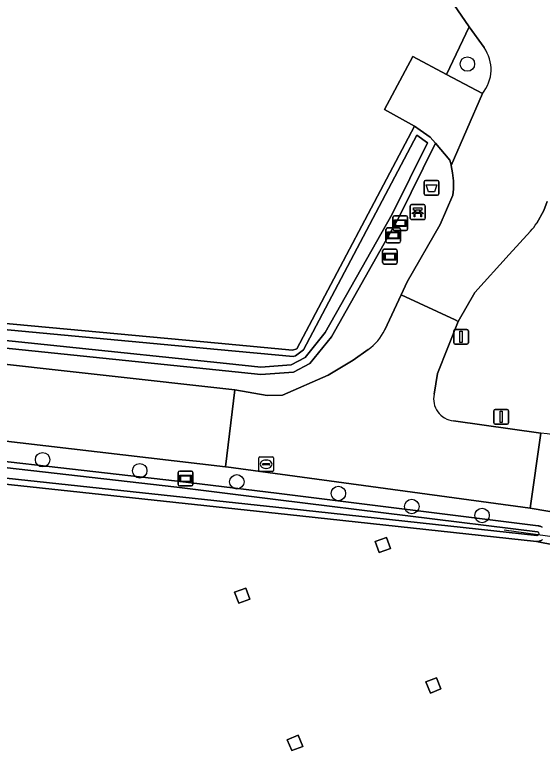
# Model space of a CAD drawing. Extents: x 162879 to 165540, y 384011 to 385181.
# Drawn here: x 164737.5 to 164773.1, y 384581.1 to 384631.6 of the extents above; entities that cross this region are included whole.
import ezdxf

# ---------------------------------------------------------------- set-up
doc = ezdxf.new("R2010")
doc.units = 0
for name, color, linetype in [('IMGEO_Afvalbak', 7, 'Continuous'), ('IMGEO_Bank', 7, 'Continuous'), ('IMGEO_Boom', 7, 'Continuous'), ('IMGEO_Bouwland', 7, 'Continuous'), ('IMGEO_Brandkraan', 7, 'Continuous'), ('IMGEO_Duiker', 7, 'Continuous'), ('IMGEO_Erf', 7, 'Continuous'), ('IMGEO_Groenvoorziening', 7, 'Continuous'), ('IMGEO_Hoogspanningsmast', 7, 'Continuous'), ('IMGEO_Informatiebord', 7, 'Continuous'), ('IMGEO_Lichtmast', 7, 'Continuous'), ('IMGEO_Oever', 7, 'Continuous'), ('IMGEO_Rijbaan_lokaal_gesloten', 7, 'Continuous'), ('IMGEO_Verkeersbordpaal', 7, 'Continuous'), ('IMGEO_Voetpad_open', 7, 'Continuous'), ('IMGEO_Waterloop', 7, 'Continuous'), ('IMGEO_Wegwijzer', 7, 'Continuous')]:
    doc.layers.add(name, color=color, linetype=linetype)

msp = doc.modelspace()

# ---------------------------------------------------------------- linework, layer by layer
at = {"layer": 'IMGEO_Afvalbak'}
for p, q in [((164765.111, 384619.541), (164765.111, 384620.341)), ((164765.111, 384620.341), (164765.111, 384619.541)), ((164765.211, 384620.441), (164766.001, 384620.441)), ((164766.001, 384620.441), (164765.211, 384620.441)), ((164766.101, 384620.341), (164766.101, 384619.541)), ((164766.101, 384619.541), (164766.101, 384620.341)), ((164766.001, 384619.441), (164765.211, 384619.441)), ((164765.211, 384619.441), (164766.001, 384619.441))]:
    msp.add_line(p, q, dxfattribs=at)
msp.add_lwpolyline([(164765.254, 384620.155), (164765.958, 384620.155), (164765.809, 384619.685), (164765.403, 384619.685), (164765.254, 384620.155)], dxfattribs=at)
for centre, start, end in [((164765.211, 384620.341), 90, 180), ((164765.211, 384620.341), 90, 180), ((164766.001, 384620.341), 0, 90), ((164766.001, 384620.341), 360, 90), ((164765.211, 384619.541), 180, 270), ((164765.211, 384619.541), 180, 270), ((164766.001, 384619.541), 270, 0), ((164766.001, 384619.541), 270, 0)]:
    msp.add_arc(centre, 0.1, start, end, dxfattribs=at)
at = {"layer": 'IMGEO_Bank'}
for p, q in [((164764.174, 384617.885), (164764.174, 384618.726)), ((164764.174, 384618.726), (164764.174, 384617.885)), ((164764.249, 384618.81), (164765.09, 384618.81)), ((164765.09, 384618.81), (164764.249, 384618.81)), ((164765.174, 384618.735), (164765.174, 384617.894)), ((164765.174, 384617.894), (164765.174, 384618.735)), ((164764.871, 384618.208), (164764.478, 384618.208)), ((164764.483, 384618.316), (164764.483, 384618.422)), ((164764.527, 384618.422), (164764.527, 384618.316)), ((164764.815, 384618.428), (164764.533, 384618.428)), ((164764.533, 384618.31), (164764.815, 384618.31)), ((164764.821, 384618.316), (164764.821, 384618.422)), ((164764.865, 384618.422), (164764.865, 384618.316)), ((164765.099, 384617.81), (164764.258, 384617.81)), ((164764.258, 384617.81), (164765.099, 384617.81))]:
    msp.add_line(p, q, dxfattribs=at)
for points in [[(164764.477, 384618.428), (164764.391, 384618.428), (164764.391, 384618.589), (164764.954, 384618.589), (164764.954, 384618.428), (164764.871, 384618.428)], [(164764.421, 384618.208), (164764.279, 384618.208), (164764.391, 384618.31), (164764.477, 384618.31)], [(164764.471, 384618.201), (164764.471, 384617.994), (164764.428, 384617.994), (164764.428, 384618.201)], [(164764.871, 384618.31), (164764.954, 384618.31), (164765.066, 384618.208), (164764.927, 384618.208)], [(164764.921, 384618.201), (164764.921, 384617.994), (164764.877, 384617.994), (164764.877, 384618.201)]]:
    msp.add_lwpolyline(points, dxfattribs=at)
for centre, radius, start, end in [((164764.252, 384618.732), 0.0779, 92.4484, 184.2845), ((164764.252, 384618.732), 0.0779, 92.4484, 184.2845), ((164765.096, 384618.732), 0.0779, 2.4484, 94.2845), ((164765.096, 384618.732), 0.0779, 2.4484, 94.2845), ((164764.421, 384618.201), 0.00671, 2.8957, 87.1043), ((164764.478, 384618.201), 0.00671, 92.8957, 177.1043), ((164764.476, 384618.421), 0.00671, 2.8957, 87.1043), ((164764.476, 384618.317), 0.00671, 272.8957, 357.1043), ((164764.533, 384618.421), 0.00671, 92.8957, 177.1043), ((164764.533, 384618.317), 0.00671, 182.8957, 267.1043), ((164764.815, 384618.421), 0.00671, 2.8957, 87.1043), ((164764.815, 384618.317), 0.00671, 272.8957, 357.1043), ((164764.872, 384618.421), 0.00671, 92.8957, 177.1043), ((164764.872, 384618.317), 0.00671, 182.8957, 267.1043), ((164764.87, 384618.201), 0.00671, 2.8957, 87.1043), ((164764.927, 384618.201), 0.00671, 92.8957, 177.1043), ((164764.252, 384617.888), 0.0779, 182.4484, 274.2845), ((164764.252, 384617.888), 0.0779, 182.4484, 274.2845), ((164765.096, 384617.888), 0.0779, 272.4484, 4.2845), ((164765.096, 384617.888), 0.0779, 272.4484, 4.2845)]:
    msp.add_arc(centre, radius, start, end, dxfattribs=at)
at = {"layer": 'IMGEO_Boom'}
for centre in [(164768.031, 384628.312), (164739.346, 384601.58), (164745.904, 384600.831), (164752.461, 384600.082), (164759.317, 384599.298), (164764.273, 384598.416), (164769.018, 384597.811)]:
    msp.add_circle(centre, 0.489, dxfattribs=at)
at = {"layer": 'IMGEO_Bouwland'}
msp.add_lwpolyline([(164776.698, 384595.272), (164772.694, 384596.059), (164755.886, 384597.87), (164710.013, 384602.814), (164708.479, 384603.189), (164705.054, 384532.548), (164706.641, 384530.034), (164706.112, 384512.043), (164706.112, 384491.405), (164707.17, 384478.441), (164716.431, 384430.683), (164697.645, 384427.508), (164702.937, 384393.377), (164705.595, 384383.982), (164757.706, 384389.408), (164760.124, 384379.094), (164767.715, 384340.531), (164767.804, 384340.014), (164769.356, 384340.32), (164807.264, 384347.786)], dxfattribs=at)
for points in [[(164762.077, 384595.299), (164761.806, 384596.052), (164762.559, 384596.323), (164762.83, 384595.57)], [(164752.589, 384591.883), (164752.295, 384592.628), (164753.071, 384592.907), (164753.342, 384592.154)], [(164766.24, 384586.098), (164765.537, 384585.806), (164765.217, 384586.579), (164765.934, 384586.837)], [(164756.174, 384581.924), (164755.868, 384582.663), (164756.606, 384582.969), (164756.927, 384582.195)]]:
    msp.add_lwpolyline(points, close=True, dxfattribs=at)
at = {"layer": 'IMGEO_Brandkraan'}
for p, q in [((164753.938, 384600.847), (164753.938, 384601.699)), ((164754.013, 384601.773), (164754.865, 384601.773)), ((164754.426, 384601.553), (164754.451, 384601.553)), ((164754.939, 384601.699), (164754.939, 384600.847)), ((164754.197, 384601.267), (164754.197, 384601.279)), ((164754.635, 384601.23), (164754.237, 384601.23)), ((164754.24, 384601.316), (164754.638, 384601.316)), ((164754.449, 384600.993), (164754.424, 384600.993)), ((164754.681, 384601.279), (164754.681, 384601.267)), ((164754.865, 384600.773), (164754.013, 384600.773))]:
    msp.add_line(p, q, dxfattribs=at)
for points in [[(164753.938, 384600.847), (164753.938, 384601.699)], [(164754.013, 384601.773), (164754.865, 384601.773)], [(164754.939, 384601.699), (164754.939, 384600.847)], [(164754.865, 384600.773), (164754.013, 384600.773)]]:
    msp.add_lwpolyline(points, dxfattribs=at)
for centre, radius, start, end in [((164754.015, 384601.697), 0.0765, 91.552, 178.448), ((164754.015, 384601.697), 0.0765, 91.552, 178.448), ((164754.863, 384601.697), 0.0765, 1.552, 88.448), ((164754.863, 384601.697), 0.0765, 1.552, 88.448), ((164754.237, 384601.276), 0.0403, 85.8775, 175.7526), ((164754.234, 384601.266), 0.0366, 178.938, 274.7102), ((164754.638, 384601.273), 0.043, 264.8664, 352.4533), ((164754.642, 384601.278), 0.0386, 1.7309, 96.639), ((164754.015, 384600.849), 0.0765, 181.552, 268.448), ((164754.015, 384600.849), 0.0765, 181.552, 268.448), ((164754.863, 384600.849), 0.0765, 271.552, 358.448), ((164754.863, 384600.849), 0.0765, 271.552, 358.448)]:
    msp.add_arc(centre, radius, start, end, dxfattribs=at)
for centre, major_axis, ratio, start_param, end_param in [((164754.425, 384601.273), (-0.387, 0.002), 0.722429, 4.712389, 7.853982), ((164754.45, 384601.273), (-0.39, 0.002), 0.717154, 1.570796, 4.712389)]:
    msp.add_ellipse(centre, major_axis=major_axis, ratio=ratio, start_param=start_param, end_param=end_param, dxfattribs=at)
at = {"layer": 'IMGEO_Duiker'}
msp.add_lwpolyline([(164770.502, 384596.841), (164777.177, 384595.908)], dxfattribs=at)
at = {"layer": 'IMGEO_Erf'}
msp.add_lwpolyline([(164673.996, 384668.59), (164656.8, 384623.486), (164661.945, 384622.55), (164668.677, 384621.324), (164697.029, 384615.614), (164712.586, 384612.903), (164718.166, 384612.718), (164728.362, 384611.573), (164751.204, 384609.446), (164756.214, 384608.979), (164756.523, 384609.071), (164764.457, 384624.117), (164762.441, 384625.246), (164764.336, 384628.811), (164766.62, 384627.6), (164768.156, 384630.831), (164767.357, 384631.963), (164766.991, 384632.482), (164769.378, 384635.675), (164770.372, 384635.494), (164772.097, 384635.181)], dxfattribs=at)
at = {"layer": 'IMGEO_Groenvoorziening'}
for points in [[(164769.153, 384629.419), (164768.156, 384630.831), (164766.62, 384627.6), (164769.041, 384626.317)], [(164657.639, 384621.376), (164642.593, 384624.243), (164642.455, 384623.395), (164648.731, 384622.194), (164691.159, 384614.088), (164702.624, 384612.041), (164716.129, 384610.338), (164752.337, 384606.295), (164754.521, 384605.916), (164755.541, 384605.932), (164758.618, 384607.284), (164760.32, 384608.3), (164761.331, 384609.016)], [(164762.448, 384610.347), (164763.561, 384612.721), (164763.964, 384613.592), (164766.188, 384617.471), (164767.048, 384619.448), (164767.084, 384619.862), (164767.083, 384620.409), (164767.033, 384620.954), (164766.941, 384621.459), (164766.935, 384621.492), (164766.852, 384621.813), (164765.875, 384622.963), (164763.395, 384617.943), (164758.849, 384609.881), (164757.389, 384608.081), (164756.279, 384607.501), (164754.075, 384607.337), (164751.705, 384607.583), (164725.747, 384610.265)], [(164773.424, 384619.019), (164773.181, 384618.405), (164772.71, 384617.557)], [(164792.125, 384594.918), (164772.278, 384598.314), (164751.734, 384601.092), (164751.699, 384601.096), (164708.341, 384606.164), (164697.516, 384607.7), (164686.766, 384609.817), (164640.822, 384618.398)], [(164641.206, 384617.223), (164660.787, 384613.456), (164691.763, 384607.496), (164699.531, 384606.191), (164699.482, 384605.875), (164699.302, 384604.72), (164704.293, 384603.945), (164704.462, 384605.035), (164704.512, 384605.354), (164708.228, 384604.73), (164748.449, 384600.136), (164755.314, 384599.284), (164772.817, 384597.113), (164772.857, 384597.106), (164772.903, 384597.095), (164772.947, 384597.079), (164772.99, 384597.059), (164773.032, 384597.036), (164773.071, 384597.009)], [(164772.288, 384617.018), (164770.844, 384615.432), (164768.537, 384612.873), (164767.408, 384610.923), (164766.004, 384607.409), (164765.788, 384606.01)], [(164767.087, 384604.204), (164772.984, 384603.381)], [(164773.091, 384596.181), (164773.054, 384596.152), (164773.014, 384596.127), (164772.972, 384596.105), (164772.928, 384596.087), (164772.882, 384596.073), (164772.836, 384596.063), (164772.789, 384596.058), (164772.741, 384596.056), (164772.694, 384596.059), (164776.698, 384595.272)]]:
    msp.add_lwpolyline(points, dxfattribs=at)
for centre, radius, start, end in [((164767.088, 384627.941), 2.54, 320.2665, 35.5979), ((164769.745, 384619.443), 3.514, 316.3519, 327.5311), ((164759.247, 384611.899), 3.558, 305.8611, 334.1309), ((164767.235, 384605.681), 1.484, 167.1816, 264.271), ((164724.738, 384239.888), 366.68, 81.33237, 82.43945)]:
    msp.add_arc(centre, radius, start, end, dxfattribs=at)
at = {"layer": 'IMGEO_Hoogspanningsmast'}
for points in [[(164762.559, 384596.323), (164761.806, 384596.052), (164762.077, 384595.299), (164762.83, 384595.57)], [(164752.295, 384592.628), (164752.589, 384591.883), (164753.342, 384592.154), (164753.071, 384592.907)], [(164766.24, 384586.098), (164765.934, 384586.837), (164765.217, 384586.579), (164765.537, 384585.806)], [(164755.868, 384582.663), (164756.174, 384581.924), (164756.927, 384582.195), (164756.606, 384582.969)]]:
    msp.add_lwpolyline(points, close=True, dxfattribs=at)
at = {"layer": 'IMGEO_Informatiebord'}
for p, q in [((164763.106, 384618.062), (164763.896, 384618.062)), ((164763.896, 384618.062), (164763.106, 384618.062)), ((164763.006, 384617.162), (164763.006, 384617.962)), ((164763.006, 384617.962), (164763.006, 384617.162)), ((164763.996, 384617.962), (164763.996, 384617.162)), ((164763.996, 384617.162), (164763.996, 384617.962)), ((164762.527, 384616.333), (164762.527, 384617.133)), ((164762.527, 384617.133), (164762.527, 384616.333)), ((164762.627, 384617.233), (164763.417, 384617.233)), ((164763.417, 384617.233), (164762.627, 384617.233)), ((164763.896, 384617.062), (164763.106, 384617.062)), ((164763.106, 384617.062), (164763.896, 384617.062)), ((164763.517, 384617.133), (164763.517, 384616.333)), ((164763.517, 384616.333), (164763.517, 384617.133)), ((164763.417, 384616.233), (164762.627, 384616.233)), ((164762.627, 384616.233), (164763.417, 384616.233))]:
    msp.add_line(p, q, dxfattribs=at)
for points in [[(164763.107, 384617.794), (164763.895, 384617.794), (164763.895, 384617.33), (164763.107, 384617.33), (164763.107, 384617.794)], [(164763.172, 384617.729), (164763.172, 384617.395), (164763.83, 384617.395), (164763.83, 384617.729), (164763.172, 384617.729)], [(164762.628, 384616.965), (164763.416, 384616.965), (164763.416, 384616.501), (164762.628, 384616.501), (164762.628, 384616.965)], [(164762.693, 384616.9), (164762.693, 384616.566), (164763.351, 384616.566), (164763.351, 384616.9), (164762.693, 384616.9)]]:
    msp.add_lwpolyline(points, dxfattribs=at)
for centre, start, end in [((164763.106, 384617.962), 90, 180), ((164763.106, 384617.962), 90, 180), ((164763.896, 384617.962), 0, 90), ((164763.896, 384617.962), 360, 90), ((164762.627, 384617.133), 90, 180), ((164762.627, 384617.133), 90, 180), ((164763.106, 384617.162), 180, 270), ((164763.106, 384617.162), 180, 270), ((164763.417, 384617.133), 0, 90), ((164763.417, 384617.133), 360, 90), ((164763.896, 384617.162), 270, 0), ((164763.896, 384617.162), 270, 0), ((164762.627, 384616.333), 180, 270), ((164762.627, 384616.333), 180, 270), ((164763.417, 384616.333), 270, 0), ((164763.417, 384616.333), 270, 0)]:
    msp.add_arc(centre, 0.1, start, end, dxfattribs=at)
at = {"layer": 'IMGEO_Lichtmast'}
for p, q in [((164769.914, 384604.974), (164770.704, 384604.974)), ((164770.704, 384604.974), (164769.914, 384604.974)), ((164769.814, 384604.074), (164769.814, 384604.874)), ((164769.814, 384604.874), (164769.814, 384604.074)), ((164770.804, 384604.874), (164770.804, 384604.074)), ((164770.804, 384604.074), (164770.804, 384604.874)), ((164770.704, 384603.974), (164769.914, 384603.974)), ((164769.914, 384603.974), (164770.704, 384603.974))]:
    msp.add_line(p, q, dxfattribs=at)
msp.add_lwpolyline([(164770.234, 384604.849), (164770.384, 384604.849), (164770.384, 384604.099), (164770.234, 384604.099), (164770.234, 384604.849)], dxfattribs=at)
for centre, start, end in [((164769.914, 384604.874), 90, 180), ((164769.914, 384604.874), 90, 180), ((164770.704, 384604.874), 0, 90), ((164770.704, 384604.874), 360, 90), ((164769.914, 384604.074), 180, 270), ((164769.914, 384604.074), 180, 270), ((164770.704, 384604.074), 270, 0), ((164770.704, 384604.074), 270, 0)]:
    msp.add_arc(centre, 0.1, start, end, dxfattribs=at)
at = {"layer": 'IMGEO_Oever'}
for points in [[(164728.362, 384611.573), (164718.166, 384612.718), (164717.879, 384612.176), (164717.593, 384611.635), (164717.342, 384611.161), (164725.747, 384610.265), (164751.705, 384607.583), (164754.075, 384607.337), (164756.279, 384607.501), (164757.389, 384608.081), (164758.849, 384609.881), (164763.395, 384617.943), (164765.875, 384622.963), (164765.524, 384623.376), (164764.839, 384623.852), (164764.457, 384624.117), (164756.523, 384609.071), (164756.214, 384608.979), (164751.204, 384609.446)], [(164756.419, 384608.605), (164756.956, 384608.998), (164764.606, 384623.506), (164765.336, 384622.996), (164762.955, 384618.176), (164758.436, 384610.162), (164757.067, 384608.474), (164756.14, 384607.989), (164754.082, 384607.836), (164751.757, 384608.078), (164718.046, 384611.588), (164718.52, 384612.058), (164719.355, 384612.165), (164728.319, 384611.158), (164751.165, 384609.031), (164756.256, 384608.557)]]:
    msp.add_lwpolyline(points, close=True, dxfattribs=at)
for points in [[(164773.071, 384597.009), (164773.032, 384597.036), (164772.99, 384597.059), (164772.947, 384597.079), (164772.903, 384597.095), (164772.857, 384597.106), (164772.817, 384597.113), (164755.314, 384599.284), (164748.449, 384600.136), (164708.228, 384604.73), (164704.512, 384605.354), (164704.462, 384605.035), (164704.293, 384603.945), (164705.212, 384603.802), (164704.34, 384582.884), (164702.816, 384549.427)], [(164703.226, 384549.404), (164704.75, 384582.866), (164705.637, 384604.151), (164705.074, 384604.288), (164704.831, 384604.396), (164704.731, 384604.693), (164704.892, 384604.851), (164705.166, 384604.88), (164708.171, 384604.323), (164748.4, 384599.728), (164755.263, 384598.877), (164772.756, 384596.707), (164772.774, 384596.704)], [(164772.746, 384596.467), (164772.729, 384596.468), (164755.93, 384598.278), (164710.084, 384603.219), (164708.576, 384603.588), (164707.362, 384603.884), (164706.658, 384603.992), (164705.4, 384582.844), (164703.937, 384549.186), (164702.914, 384530.957), (164703.722, 384529.835), (164704.362, 384528.946)], [(164704.726, 384529.144), (164704.055, 384530.075), (164703.332, 384531.079), (164704.347, 384549.166), (164705.81, 384582.823), (164707.041, 384603.518), (164707.282, 384603.481), (164708.479, 384603.189), (164710.013, 384602.814), (164755.886, 384597.87), (164772.694, 384596.059), (164772.741, 384596.056), (164772.789, 384596.058), (164772.836, 384596.063), (164772.882, 384596.073), (164772.928, 384596.087), (164772.972, 384596.105), (164773.014, 384596.127), (164773.054, 384596.152), (164773.091, 384596.181)]]:
    msp.add_lwpolyline(points, dxfattribs=at)
msp.add_arc((164772.748, 384596.587), 0.12, 268.888, 77.6363, dxfattribs=at)
at = {"layer": 'IMGEO_Rijbaan_lokaal_gesloten'}
for points in [[(164772.097, 384635.181), (164770.372, 384635.494), (164769.378, 384635.675), (164766.991, 384632.482), (164767.357, 384631.963), (164768.156, 384630.831), (164769.153, 384629.419)], [(164769.041, 384626.317), (164766.941, 384621.459), (164767.033, 384620.954), (164767.083, 384620.409), (164767.084, 384619.862), (164767.048, 384619.448), (164766.188, 384617.471), (164763.964, 384613.592), (164763.561, 384612.721), (164767.203, 384611.019), (164767.408, 384610.923), (164768.537, 384612.873), (164770.844, 384615.432), (164772.288, 384617.018)], [(164633.612, 384619.597), (164633.838, 384619.561), (164634.063, 384619.524), (164640.082, 384618.521), (164640.822, 384618.398), (164686.766, 384609.817), (164697.516, 384607.7), (164708.341, 384606.164), (164751.699, 384601.096), (164752.337, 384606.295), (164716.129, 384610.338), (164702.624, 384612.041), (164691.159, 384614.088), (164648.731, 384622.194), (164642.455, 384623.395)], [(164772.71, 384617.557), (164773.181, 384618.405), (164773.424, 384619.019)], [(164767.408, 384610.923), (164767.203, 384611.019), (164763.561, 384612.721), (164762.448, 384610.347)], [(164765.788, 384606.01), (164766.004, 384607.409), (164767.408, 384610.923)], [(164761.331, 384609.016), (164760.32, 384608.3), (164758.618, 384607.284), (164755.541, 384605.932), (164754.521, 384605.916), (164752.337, 384606.295), (164751.699, 384601.096), (164751.734, 384601.092), (164772.278, 384598.314), (164772.984, 384603.381), (164767.087, 384604.204)], [(164772.984, 384603.381), (164772.278, 384598.314), (164792.125, 384594.918), (164796.822, 384594.115), (164804.09, 384592.871), (164824.484, 384588.496), (164825.618, 384588.227), (164830.581, 384587.048), (164847.334, 384583.068), (164857.41, 384580.373)]]:
    msp.add_lwpolyline(points, dxfattribs=at)
for centre, radius, start, end in [((164767.088, 384627.941), 2.54, 320.2665, 35.5979), ((164769.745, 384619.443), 3.514, 316.3519, 327.5311), ((164759.247, 384611.899), 3.558, 305.8611, 334.1309), ((164767.235, 384605.681), 1.484, 167.1816, 264.271), ((164724.738, 384239.888), 366.68, 81.33237, 82.43945)]:
    msp.add_arc(centre, radius, start, end, dxfattribs=at)
at = {"layer": 'IMGEO_Verkeersbordpaal'}
for p, q in [((164767.105, 384609.483), (164767.105, 384610.283)), ((164767.105, 384610.283), (164767.105, 384609.483)), ((164767.205, 384610.383), (164767.995, 384610.383)), ((164767.995, 384610.383), (164767.205, 384610.383)), ((164768.095, 384610.283), (164768.095, 384609.483)), ((164768.095, 384609.483), (164768.095, 384610.283)), ((164767.995, 384609.383), (164767.205, 384609.383)), ((164767.205, 384609.383), (164767.995, 384609.383))]:
    msp.add_line(p, q, dxfattribs=at)
msp.add_lwpolyline([(164767.525, 384610.258), (164767.675, 384610.258), (164767.675, 384609.508), (164767.525, 384609.508), (164767.525, 384610.258)], dxfattribs=at)
for centre, start, end in [((164767.205, 384610.283), 90, 180), ((164767.205, 384610.283), 90, 180), ((164767.995, 384610.283), 0, 90), ((164767.995, 384610.283), 360, 90), ((164767.205, 384609.483), 180, 270), ((164767.205, 384609.483), 180, 270), ((164767.995, 384609.483), 270, 0), ((164767.995, 384609.483), 270, 0)]:
    msp.add_arc(centre, 0.1, start, end, dxfattribs=at)
at = {"layer": 'IMGEO_Voetpad_open'}
msp.add_lwpolyline([(164769.041, 384626.317), (164766.62, 384627.6), (164764.336, 384628.811), (164762.441, 384625.246), (164764.457, 384624.117), (164764.839, 384623.852), (164765.524, 384623.376), (164765.875, 384622.963), (164766.852, 384621.813), (164766.935, 384621.492), (164766.941, 384621.459)], close=True, dxfattribs=at)
at = {"layer": 'IMGEO_Waterloop'}
msp.add_lwpolyline([(164718.046, 384611.588), (164751.757, 384608.078), (164754.082, 384607.836), (164756.14, 384607.989), (164757.067, 384608.474), (164758.436, 384610.162), (164762.955, 384618.176), (164765.336, 384622.996), (164764.606, 384623.506), (164756.956, 384608.998), (164756.419, 384608.605), (164756.256, 384608.557), (164751.165, 384609.031), (164728.319, 384611.158), (164719.355, 384612.165), (164718.52, 384612.058)], close=True, dxfattribs=at)
for points in [[(164772.774, 384596.704), (164772.756, 384596.707), (164755.263, 384598.877), (164748.4, 384599.728), (164708.171, 384604.323), (164705.166, 384604.88), (164704.892, 384604.851), (164704.731, 384604.693), (164704.831, 384604.396), (164705.074, 384604.288), (164705.637, 384604.151), (164704.75, 384582.866), (164703.226, 384549.404)], [(164704.362, 384528.946), (164703.722, 384529.835), (164702.914, 384530.957), (164703.937, 384549.186), (164705.4, 384582.844), (164706.658, 384603.992), (164707.362, 384603.884), (164708.576, 384603.588), (164710.084, 384603.219), (164755.93, 384598.278), (164772.729, 384596.468), (164772.746, 384596.467)]]:
    msp.add_lwpolyline(points, dxfattribs=at)
msp.add_arc((164772.748, 384596.587), 0.12, 268.888, 77.6363, dxfattribs=at)
at = {"layer": 'IMGEO_Wegwijzer'}
for p, q in [((164762.305, 384614.895), (164762.305, 384615.695)), ((164762.305, 384615.695), (164762.305, 384614.895)), ((164762.405, 384615.795), (164763.195, 384615.795)), ((164763.195, 384615.795), (164762.405, 384615.795)), ((164763.295, 384615.695), (164763.295, 384614.895)), ((164763.295, 384614.895), (164763.295, 384615.695)), ((164763.195, 384614.795), (164762.405, 384614.795)), ((164762.405, 384614.795), (164763.195, 384614.795)), ((164748.503, 384599.904), (164748.503, 384600.704)), ((164748.503, 384600.704), (164748.503, 384599.904)), ((164748.603, 384600.804), (164749.393, 384600.804)), ((164749.393, 384600.804), (164748.603, 384600.804)), ((164749.493, 384600.704), (164749.493, 384599.904)), ((164749.493, 384599.904), (164749.493, 384600.704)), ((164749.393, 384599.804), (164748.603, 384599.804)), ((164748.603, 384599.804), (164749.393, 384599.804))]:
    msp.add_line(p, q, dxfattribs=at)
for points in [[(164762.406, 384615.527), (164763.194, 384615.527), (164763.194, 384615.063), (164762.406, 384615.063), (164762.406, 384615.527)], [(164762.471, 384615.462), (164762.471, 384615.128), (164763.129, 384615.128), (164763.129, 384615.462), (164762.471, 384615.462)], [(164748.604, 384600.536), (164749.392, 384600.536), (164749.392, 384600.072), (164748.604, 384600.072), (164748.604, 384600.536)], [(164748.669, 384600.471), (164748.669, 384600.137), (164749.327, 384600.137), (164749.327, 384600.471), (164748.669, 384600.471)]]:
    msp.add_lwpolyline(points, dxfattribs=at)
for centre, start, end in [((164762.405, 384615.695), 90, 180), ((164762.405, 384615.695), 90, 180), ((164763.195, 384615.695), 0, 90), ((164763.195, 384615.695), 360, 90), ((164762.405, 384614.895), 180, 270), ((164762.405, 384614.895), 180, 270), ((164763.195, 384614.895), 270, 0), ((164763.195, 384614.895), 270, 0), ((164748.603, 384600.704), 90, 180), ((164748.603, 384600.704), 90, 180), ((164749.393, 384600.704), 0, 90), ((164749.393, 384600.704), 360, 90), ((164748.603, 384599.904), 180, 270), ((164748.603, 384599.904), 180, 270), ((164749.393, 384599.904), 270, 0), ((164749.393, 384599.904), 270, 0)]:
    msp.add_arc(centre, 0.1, start, end, dxfattribs=at)

doc.saveas('drawing.dxf')
